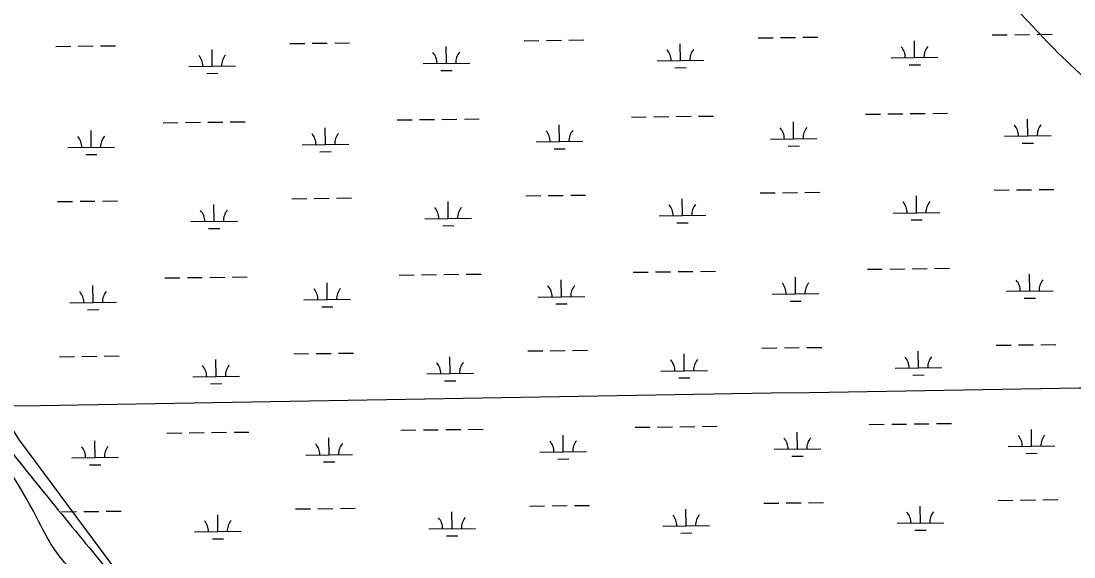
# Model space of a CAD drawing. Extents: x 3704301 to 3742427, y 506229 to 532009.
# Drawn here: x 3734945 to 3737201, y 523765 to 524915 of the extents above; entities that cross this region are included whole.
import ezdxf

# ---------------------------------------------------------------- set-up
doc = ezdxf.new("R2010")
doc.units = 0
for name, color, linetype in [('V-GRID-MAJR', 7, 'Continuous'), ('V-TOPO-SHOR', 7, 'Continuous'), ('V-UTIL-LINE', 7, 'Continuous'), ('V-WETL-SWMP', 7, 'Continuous')]:
    doc.layers.add(name, color=color, linetype=linetype)

msp = doc.modelspace()

# ---------------------------------------------------------------- linework, layer by layer
at = {"layer": 'V-GRID-MAJR'}
for points in [[(3734972.0700000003, 511968.765), (3734896.2830000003, 518027.318), (3734820.471, 524087.803), (3734744.659, 530148.301), (3734744.6350000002, 530150.22)], [(3708427.129, 523767.243), (3713705.816, 523829.819), (3718984.494, 523893.163), (3724263.162, 523957.275), (3729541.821, 524022.155), (3734820.471, 524087.803), (3740099.111, 524154.218), (3740099.112, 524154.218)]]:
    msp.add_spline(points, degree=3, dxfattribs=at)
at = {"layer": 'V-TOPO-SHOR'}
for points in [[(3739633.645, 526676.676), (3739538.0969550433, 526548.8191312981), (3739517.9800857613, 526528.2045962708), (3739493.0828320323, 526482.0707253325), (3739422.922622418, 526389.5541505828), (3739418.764320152, 526313.1205592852), (3739363.380721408, 526261.5220134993), (3739352.273, 526193.309), (3739336.524, 526150.728), (3739295.522215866, 525980.62269382), (3739198.466, 525827.941), (3739114.9058498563, 525759.4518998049), (3739054.617450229, 525692.5168691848), (3739057.6580000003, 525640.0210000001), (3738989.188, 525497.486), (3738955.64, 525450.22), (3738769.5072684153, 525271.4741065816), (3738709.5299098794, 525179.0819482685), (3738664.826827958, 525086.8764146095), (3738615.1567369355, 524984.4258216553), (3738564.5130000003, 524878.848), (3738515.692138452, 524789.7074868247), (3738338.204, 524654.948), (3738233.744927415, 524526.5611241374), (3738185.74, 524499.402), (3738021.522468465, 524391.5713149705), (3737961.0474441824, 524339.9105609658), (3737915.72228008, 524298.6192826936), (3737762.714, 524119.05700000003), (3737684.5100000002, 524056.123), (3737619.433915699, 523958.91491227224), (3737584.478227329, 523902.47377382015), (3737552.241, 523884.24), (3737468.7440207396, 523789.0316229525), (3737423.4810648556, 523742.6489191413), (3737300.41, 523598.525), (3737169.21, 523466.20300000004), (3736998.393, 523307.01300000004), (3736804.638501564, 523129.1176692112), (3736729.262449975, 523046.72173732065), (3736532.8741416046, 522866.09572296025), (3736374.2090000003, 522688.406), (3736294.521, 522601.713), (3736210.572, 522526.768), (3736161.1603986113, 522489.9265974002)], [(3737061.931002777, 521122.82786387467), (3736995.400461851, 521247.6911800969), (3736890.13749237, 521350.4129438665), (3736824.083427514, 521436.27912260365), (3736744.92443326, 521530.652506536), (3736713.481548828, 521621.2752348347), (3736620.406, 521693.376), (3736577.487, 521762.09), (3736516.2193646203, 521805.2125113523), (3736476.745751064, 521843.7331727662), (3736454.710082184, 521873.79957077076), (3736358.3249103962, 521959.29515700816), (3736313.5670000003, 522087.234), (3736269.8116423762, 522109.89185595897), (3736239.2158265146, 522131.1863398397), (3736181.289, 522256.913), (3736127.449228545, 522411.50878814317), (3736057.975, 522486.65400000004), (3736040.954, 522512.56200000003), (3736011.5840000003, 522547.107), (3735989.822, 522572.89), (3735856.358, 522737.531), (3735724.704, 522913.552), (3735651.264, 523020.47000000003), (3735609.115, 523079.98000000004), (3735475.186, 523242.23600000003), (3735265.46, 523480.777), (3735097.7470018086, 523690.35896257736), (3735014.2549922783, 523784.67940472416), (3734978.7967432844, 523849.25109958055), (3734696.514, 524271.248), (3734618.1890000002, 524393.587), (3734546.572, 524491.329), (3734390.148, 524697.2710000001), (3734317.7770000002, 524813.705), (3734267.485, 524912.2710000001), (3734217.167, 525021.904), (3734176.134, 525099.101), (3734087.475, 525223.541), (3734024.6520000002, 525297.531), (3733998.102, 525335.0480000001), (3733917.269, 525472.608), (3733856.845, 525565.636), (3733842.236, 525590.026), (3733768.4220000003, 525701.151), (3733769.724, 525722.523), (3733820.595, 525704.681), (3733908.036, 525573.305), (3733960.54, 525510.905), (3733999.973, 525454.486), (3734114.093, 525283.803), (3734172.7290000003, 525188.6190000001), (3734249.544, 525083.635), (3734332.835182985, 524933.4414484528), (3734363.8545331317, 524877.4828423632), (3734425.469699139, 524800.2297523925), (3734514.221, 524659.416), (3734585.0810000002, 524530.292), (3734633.579, 524459.879), (3734657.849, 524428.8910000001), (3734699.451, 524370.157), (3734717.068, 524341.629), (3734747.864, 524272.86), (3734878.1410000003, 524052.132), (3734995.49350296, 523901.4590500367), (3735112.409, 523759.021), (3735227.376, 523626.311), (3735320.3540000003, 523528.077), (3735398.147, 523436.032), (3735425.287, 523406.173), (3735615.819352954, 523141.98013794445), (3735677.4874607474, 523060.3940326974), (3735783.226906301, 522918.67513144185), (3735998.6682201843, 522665.6213776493), (3736196.4068804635, 522442.68696364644), (3736241.060577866, 522334.8909996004), (3736276.571768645, 522265.98628946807), (3736324.76435454, 522223.23849634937), (3736355.3601704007, 522201.94401246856), (3736374.639, 522180.29000000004), (3736443.13225342, 522112.00952738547), (3736487.81, 522015.643), (3736606.736209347, 521845.3214263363), (3736746.6633010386, 521743.023196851), (3736867.6380000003, 521558.313), (3736931.6676244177, 521498.2648811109), (3736980.0190356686, 521442.51804216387)], [(3737723.699, 524099.32), (3737720.174, 524283.713), (3737710.231, 524321.14), (3737685.7120000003, 524361.61), (3737602.719201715, 524493.3901773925), (3737453.21, 524574.252), (3737313.77, 524705.528), (3737167.219, 524846.633), (3737040.6780000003, 524978.511), (3736722.8680000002, 525258.227), (3736644.589, 525338.662), (3736612.98, 525378.156)]]:
    msp.add_spline(points, degree=3, dxfattribs=at)
at = {"layer": 'V-UTIL-LINE'}
msp.add_lwpolyline([(3736995.285, 521247.934), (3734939.826, 524018.304), (3733458.644, 526457.841), (3733370.3880000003, 526607.066), (3733251.6520000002, 526762.8690000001), (3733134.343, 526914.493), (3733005.929, 527037.361), (3732859.198, 527165.284), (3732662.7460000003, 527309.821), (3732469.397, 527426.504), (3732239.039, 527547.487), (3732086.518, 527624.9180000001), (3727976.586, 529204.7660000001)], dxfattribs=at)
at = {"layer": 'V-WETL-SWMP'}
for p, q in [((3737026.5244438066, 524884.6303536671), (3737058.5220554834, 524885.0213092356)), ((3737074.5208613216, 524885.2167870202), (3737106.518472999, 524885.6077425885)), ((3737122.5172788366, 524885.8032203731), (3737154.5148905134, 524886.1941759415)), ((3735019.0422836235, 524860.102387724), (3735051.0398953, 524860.4933432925)), ((3735067.0387011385, 524860.6888210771), (3735099.0363128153, 524861.0797766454)), ((3735115.0351186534, 524861.27525443), (3735147.0327303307, 524861.6662099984)), ((3735520.912823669, 524866.2343792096), (3735552.910435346, 524866.6253347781)), ((3735568.909241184, 524866.8208125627), (3735600.906852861, 524867.211768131)), ((3735616.905658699, 524867.4072459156), (3735648.9032703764, 524867.798201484)), ((3735856.299084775, 524823.8987549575), (3735855.859259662, 524859.8960679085)), ((3736022.783363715, 524872.3663706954), (3736054.7809753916, 524872.7573262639)), ((3736070.7797812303, 524872.9528040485), (3736102.7773929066, 524873.3437596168)), ((3736118.776198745, 524873.5392374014), (3736150.773810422, 524873.9301929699)), ((3736358.169624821, 524830.0307464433), (3736357.729799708, 524866.0280593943)), ((3736524.6539037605, 524878.4983621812), (3736556.6515154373, 524878.8893177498)), ((3736572.650321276, 524879.0847955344), (3736604.6479329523, 524879.4757511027)), ((3736620.6467387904, 524879.6712288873), (3736652.6443504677, 524880.0621844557)), ((3736860.0401648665, 524836.1627379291), (3736859.600339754, 524872.1600508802)), ((3735354.4285447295, 524817.7667634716), (3735353.9887196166, 524853.7640764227)), ((3736810.0438966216, 524835.5518698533), (3736910.036433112, 524836.773606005)), ((3735304.4322764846, 524817.1558953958), (3735404.424812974, 524818.3776315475)), ((3735806.30281653, 524823.2878868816), (3735906.2953530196, 524824.5096230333)), ((3736308.173356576, 524829.4198783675), (3736408.1658930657, 524830.6416145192)), ((3736346.35904659, 524814.4542898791), (3736370.3572553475, 524814.7475065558)), ((3736848.2295866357, 524820.5862813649), (3736872.227795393, 524820.8794980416)), ((3735342.6179664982, 524802.1903069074), (3735366.6161752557, 524802.4835235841)), ((3735844.4885065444, 524808.3222983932), (3735868.4867153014, 524808.6155150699)), ((3735750.9300102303, 524702.531365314), (3735782.9276219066, 524702.9223208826)), ((3735798.926427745, 524703.1177986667), (3735830.924039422, 524703.5087542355)), ((3735846.9228452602, 524703.70423202), (3735878.920456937, 524704.0951875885)), ((3735894.9192627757, 524704.2906653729), (3735926.916874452, 524704.6816209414)), ((3736252.800550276, 524708.6633567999), (3736284.7981619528, 524709.0543123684)), ((3736300.7969677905, 524709.2497901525), (3736332.7945794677, 524709.6407457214)), ((3736348.793385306, 524709.8362235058), (3736380.7909969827, 524710.2271790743)), ((3736396.7898028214, 524710.4226568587), (3736428.787414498, 524710.8136124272)), ((3736754.6710903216, 524714.7953482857), (3736786.668701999, 524715.1863038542)), ((3736802.667507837, 524715.3817816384), (3736834.6651195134, 524715.7727372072)), ((3736850.663925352, 524715.9682149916), (3736882.661537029, 524716.3591705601)), ((3736898.660342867, 524716.5546483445), (3736930.6579545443, 524716.945603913)), ((3737102.5811018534, 524668.3004208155), (3737102.1412767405, 524704.2977337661)), ((3735095.0989416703, 524643.7724548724), (3735094.6591165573, 524679.769767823)), ((3735249.0594701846, 524696.3993738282), (3735281.057081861, 524696.7903293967)), ((3735297.055887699, 524696.9858071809), (3735329.0534993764, 524697.3767627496)), ((3735345.0523052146, 524697.5722405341), (3735377.0499168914, 524697.9631961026)), ((3735393.0487227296, 524698.158673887), (3735425.0463344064, 524698.5496294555)), ((3735596.9694817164, 524649.904446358), (3735596.529656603, 524685.9017593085)), ((3736098.840021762, 524656.0364378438), (3736098.4001966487, 524692.0337507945)), ((3736600.7105618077, 524662.1684293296), (3736600.2707366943, 524698.1657422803)), ((3736048.8437535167, 524655.4255697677), (3736148.8362900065, 524656.6473059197)), ((3736550.7142935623, 524661.5575612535), (3736650.7068300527, 524662.7792974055)), ((3737052.5848336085, 524667.6895527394), (3737152.577370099, 524668.9112888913)), ((3735045.1026734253, 524643.1615867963), (3735145.095209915, 524644.3833229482)), ((3735546.973213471, 524649.2935782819), (3735646.965749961, 524650.5153144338)), ((3735585.1589034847, 524634.3279897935), (3735609.157112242, 524634.6212064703)), ((3736087.029443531, 524640.4599812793), (3736111.027652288, 524640.7531979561)), ((3736588.8999835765, 524646.5919727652), (3736612.898192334, 524646.885189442)), ((3737090.7705236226, 524652.723964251), (3737114.76873238, 524653.0171809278)), ((3735083.288363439, 524628.1959983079), (3735107.2865721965, 524628.4892149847)), ((3736528.718315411, 524545.8481931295), (3736560.7159270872, 524546.239148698)), ((3736576.7147329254, 524546.4346264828), (3736608.7123446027, 524546.8255820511)), ((3736624.711150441, 524547.0210598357), (3736656.7087621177, 524547.412015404)), ((3737030.5888554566, 524551.9801846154), (3737062.5864671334, 524552.3711401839)), ((3737078.585272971, 524552.5666179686), (3737110.5828846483, 524552.9575735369)), ((3737126.581690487, 524553.1530513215), (3737158.5793021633, 524553.5440068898)), ((3735023.1066952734, 524527.4522186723), (3735055.1043069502, 524527.8431742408)), ((3735071.1031127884, 524528.0386520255), (3735103.1007244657, 524528.4296075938)), ((3735119.0995303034, 524528.6250853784), (3735151.09714198, 524529.0160409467)), ((3735358.492956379, 524485.1165944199), (3735358.0531312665, 524521.1139073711)), ((3735524.977235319, 524533.5842101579), (3735556.974846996, 524533.9751657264)), ((3735572.973652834, 524534.1706435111), (3735604.9712645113, 524534.5615990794)), ((3735620.9700703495, 524534.757076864), (3735652.967682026, 524535.1480324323)), ((3735860.3634964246, 524491.2485859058), (3735859.9236713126, 524527.2458988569)), ((3736026.8477753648, 524539.7162016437), (3736058.8453870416, 524540.1071572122)), ((3736074.8441928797, 524540.302634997), (3736106.841804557, 524540.6935905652)), ((3736122.840610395, 524540.8890683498), (3736154.8382220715, 524541.2800239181)), ((3736362.2340364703, 524497.3805773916), (3736361.7942113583, 524533.3778903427)), ((3736864.104576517, 524503.5125688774), (3736863.664751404, 524539.5098818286)), ((3736312.237768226, 524496.7697093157), (3736412.2303047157, 524497.9914454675)), ((3736814.108308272, 524502.9017008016), (3736914.100844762, 524504.1234369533)), ((3735308.4966881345, 524484.5057263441), (3735408.4892246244, 524485.7274624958)), ((3735810.36722818, 524490.6377178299), (3735910.35976467, 524491.8594539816)), ((3735848.552918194, 524475.6721293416), (3735872.5511269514, 524475.9653460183)), ((3736350.4234582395, 524481.8041208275), (3736374.421666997, 524482.0973375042)), ((3736852.293998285, 524487.9361123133), (3736876.2922070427, 524488.22932899)), ((3735346.682378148, 524469.5401378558), (3735370.6805869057, 524469.8333545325)), ((3736902.724754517, 524383.9044792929), (3736934.722366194, 524384.2954348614)), ((3735253.123881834, 524363.7492047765), (3735285.1214935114, 524364.1401603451)), ((3735301.1202993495, 524364.3356381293), (3735333.117911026, 524364.726593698)), ((3735349.1167168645, 524364.9220714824), (3735381.1143285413, 524365.3130270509)), ((3735397.1131343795, 524365.5085048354), (3735429.110746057, 524365.899460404)), ((3735754.9944218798, 524369.8811962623), (3735786.992033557, 524370.272151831)), ((3735802.990839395, 524370.4676296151), (3735834.988451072, 524370.8585851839)), ((3735850.98725691, 524371.0540629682), (3735882.984868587, 524371.4450185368)), ((3735898.983674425, 524371.6404963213), (3735930.9812861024, 524372.0314518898)), ((3736256.8649619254, 524376.0131877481), (3736288.8625736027, 524376.4041433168)), ((3736304.861379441, 524376.5996211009), (3736336.8589911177, 524376.9905766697)), ((3736352.8577969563, 524377.1860544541), (3736384.8554086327, 524377.5770100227)), ((3736400.854214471, 524377.7724878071), (3736432.851826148, 524378.1634433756)), ((3736604.774973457, 524329.518260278), (3736604.3351483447, 524365.5155732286)), ((3736758.735501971, 524382.1451792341), (3736790.7331136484, 524382.5361348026)), ((3736806.731919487, 524382.7316125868), (3736838.7295311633, 524383.1225681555)), ((3736854.728337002, 524383.3180459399), (3736886.7259486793, 524383.7090015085)), ((3737106.6455135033, 524335.6502517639), (3737106.205688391, 524371.6475647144)), ((3735099.16335332, 524311.1222858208), (3735098.7235282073, 524347.1195987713)), ((3735601.033893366, 524317.2542773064), (3735600.594068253, 524353.2515902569)), ((3736102.9044334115, 524323.3862687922), (3736102.464608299, 524359.3835817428)), ((3735551.0376251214, 524316.6434092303), (3735651.0301616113, 524317.8651453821)), ((3736052.908165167, 524322.7754007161), (3736152.900701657, 524323.997136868)), ((3736554.7787052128, 524328.907392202), (3736654.7712417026, 524330.1291283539)), ((3737056.6492452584, 524335.0393836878), (3737156.6417817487, 524336.2611198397)), ((3737094.834935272, 524320.0737951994), (3737118.8331440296, 524320.3670118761)), ((3735049.1670850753, 524310.5114177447), (3735149.1596215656, 524311.7331538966)), ((3735087.3527750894, 524295.5458292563), (3735111.350983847, 524295.839045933)), ((3735589.223315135, 524301.6778207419), (3735613.2215238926, 524301.9710374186)), ((3736091.093855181, 524307.8098122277), (3736115.0920639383, 524308.1030289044)), ((3736592.9643952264, 524313.9418037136), (3736616.962603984, 524314.2350203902)), ((3736030.9121870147, 524207.0660325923), (3736062.909798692, 524207.45698816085)), ((3736078.9086045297, 524207.6524659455), (3736110.9062162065, 524208.0434215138)), ((3736126.905022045, 524208.2388992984), (3736158.9026337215, 524208.62985486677)), ((3736532.7827270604, 524213.19802407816), (3736564.7803387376, 524213.5889796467)), ((3736580.7791445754, 524213.78445743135), (3736612.776756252, 524214.17541299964)), ((3736628.775562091, 524214.37089078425), (3736660.773173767, 524214.7618463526)), ((3736868.168988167, 524170.86239982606), (3736867.7291630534, 524206.85971277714)), ((3737034.653267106, 524219.330015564), (3737066.6508787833, 524219.7209711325)), ((3737082.6496846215, 524219.9164489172), (3737114.6472962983, 524220.3074044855)), ((3737130.6461021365, 524220.5028822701), (3737162.6437138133, 524220.89383783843)), ((3735027.1711069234, 524194.8020496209), (3735059.1687186, 524195.1930051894)), ((3735075.167524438, 524195.3884829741), (3735107.165136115, 524195.7794385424)), ((3735123.163941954, 524195.974916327), (3735155.16155363, 524196.36587189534)), ((3735362.5573680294, 524152.46642536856), (3735362.1175429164, 524188.46373831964)), ((3735529.041646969, 524200.9340411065), (3735561.0392586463, 524201.324996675)), ((3735577.0380644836, 524201.5204744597), (3735609.035676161, 524201.911430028)), ((3735625.0344819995, 524202.1069078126), (3735657.032093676, 524202.49786338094)), ((3735864.427908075, 524158.5984168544), (3735863.988082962, 524194.5957298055)), ((3736366.2984481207, 524164.7304083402), (3736365.858623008, 524200.7277212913)), ((3735814.43163983, 524157.98754877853), (3735914.42417632, 524159.20928493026)), ((3736316.302179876, 524164.11954026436), (3736416.294716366, 524165.3412764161)), ((3736818.172719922, 524170.2515317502), (3736918.165256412, 524171.4732679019)), ((3735312.5610997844, 524151.8555572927), (3735412.5536362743, 524153.0772934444)), ((3735350.7467897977, 524136.8899688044), (3735374.744998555, 524137.18318548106)), ((3735852.617329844, 524143.0219602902), (3735876.615538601, 524143.3151769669)), ((3736354.4878698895, 524149.15395177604), (3736378.486078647, 524149.4471684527)), ((3736856.3584099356, 524155.2859432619), (3736880.356618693, 524155.57915993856)), ((3736404.9186261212, 524045.12231875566), (3736436.9162377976, 524045.5132743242)), ((3736762.7999136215, 524049.4950101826), (3736794.7975252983, 524049.8859657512)), ((3736810.796331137, 524050.08144353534), (3736842.7939428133, 524050.47239910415)), ((3736858.7927486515, 524050.66787688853), (3736890.7903603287, 524051.05883245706)), ((3736906.7891661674, 524051.2543102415), (3736938.7867778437, 524051.64526581)), ((3735257.188293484, 524031.0990357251), (3735289.185905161, 524031.4899912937)), ((3735305.1847109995, 524031.68546907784), (3735337.182322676, 524032.0764246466)), ((3735353.1811285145, 524032.27190243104), (3735385.1787401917, 524032.66285799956)), ((3735401.1775460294, 524032.858335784), (3735433.1751577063, 524033.2492913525)), ((3735759.0588335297, 524037.23102721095), (3735791.0564452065, 524037.6219827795)), ((3735807.055251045, 524037.8174605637), (3735839.0528627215, 524038.2084161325)), ((3735855.05166856, 524038.40389391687), (3735887.0492802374, 524038.7948494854)), ((3735903.0480860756, 524038.9903272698), (3735935.045697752, 524039.38128283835)), ((3736106.9688450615, 523990.7360997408), (3736106.529019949, 524026.7334126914)), ((3736260.9293735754, 524043.3630186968), (3736292.9269852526, 524043.75397426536)), ((3736308.925791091, 524043.9494520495), (3736340.923402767, 524044.3404076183)), ((3736356.922208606, 524044.5358854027), (3736388.919820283, 524044.9268409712)), ((3736608.839385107, 523996.8680912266), (3736608.3995599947, 524032.8654041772)), ((3737110.7099251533, 524003.00008271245), (3737110.2701000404, 524038.99739566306)), ((3735103.2277649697, 523978.47211676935), (3735102.7879398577, 524014.46942971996)), ((3735605.098305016, 523984.60410825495), (3735604.6584799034, 524020.60142120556)), ((3737060.713656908, 524002.38921463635), (3737160.7061933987, 524003.61095078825)), ((3735053.231496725, 523977.86124869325), (3735153.2240332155, 523979.08298484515)), ((3735555.102036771, 523983.99324017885), (3735655.094573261, 523985.21497633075)), ((3736056.9725768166, 523990.1252316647), (3736156.965113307, 523991.3469678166)), ((3736558.8431168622, 523996.2572231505), (3736658.835653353, 523997.4789593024)), ((3736597.0288068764, 523981.29163466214), (3736621.027015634, 523981.5848513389)), ((3737098.899346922, 523987.42362614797), (3737122.8975556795, 523987.7168428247)), ((3735091.417186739, 523962.8956602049), (3735115.4153954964, 523963.1888768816)), ((3735593.2877267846, 523969.02765169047), (3735617.285935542, 523969.3208683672)), ((3736095.1582668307, 523975.1596431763), (3736119.1564755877, 523975.45285985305)), ((3737086.7140962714, 523887.26627986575), (3737118.7117079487, 523887.65723543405)), ((3737134.710513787, 523887.8527132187), (3737166.7081254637, 523888.243668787)), ((3735533.106058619, 523868.28387205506), (3735565.103670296, 523868.6748276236)), ((3735581.1024761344, 523868.87030540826), (3735613.1000878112, 523869.26126097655)), ((3735629.0988936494, 523869.4567387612), (3735661.096505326, 523869.8476943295)), ((3736034.9765986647, 523874.4158635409), (3736066.9742103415, 523874.8068191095)), ((3736082.97301618, 523875.0022968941), (3736114.970627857, 523875.3932524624)), ((3736130.969433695, 523875.58873024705), (3736162.967045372, 523875.97968581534)), ((3736370.3628597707, 523832.0802392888), (3736369.923034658, 523868.07755223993)), ((3736536.847138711, 523880.5478550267), (3736568.844750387, 523880.9388105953)), ((3736584.8435562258, 523881.1342883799), (3736616.8411679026, 523881.5252439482)), ((3736632.8399737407, 523881.7207217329), (3736664.837585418, 523882.1116773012)), ((3736872.233399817, 523838.21223077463), (3736871.7935747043, 523874.20954372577)), ((3737038.717678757, 523886.67984651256), (3737070.7152904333, 523887.07080208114)), ((3735031.2355185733, 523862.15188056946), (3735063.23313025, 523862.54283613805)), ((3735079.2319360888, 523862.73831392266), (3735111.229547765, 523863.12926949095)), ((3735127.2283536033, 523863.3247472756), (3735159.2259652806, 523863.7157028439)), ((3735366.6217796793, 523819.81625631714), (3735366.1819545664, 523855.8135692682)), ((3735868.492319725, 523825.94824780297), (3735868.0524946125, 523861.94556075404)), ((3735316.625511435, 523819.2053882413), (3735416.6180479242, 523820.427124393)), ((3735818.4960514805, 523825.33737972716), (3735918.48858797, 523826.55911587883)), ((3736320.366591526, 523831.469371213), (3736420.3591280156, 523832.69110736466)), ((3736822.237131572, 523837.6013626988), (3736922.2296680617, 523838.8230988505)), ((3736860.4228215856, 523822.63577421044), (3736884.421030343, 523822.9289908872)), ((3735354.8112014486, 523804.23979975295), (3735378.809410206, 523804.5330164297)), ((3735856.681741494, 523810.3717912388), (3735880.6799502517, 523810.6650079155)), ((3736358.55228154, 523816.5037827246), (3736382.5504902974, 523816.79699940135))]:
    msp.add_line(p, q, dxfattribs=at)
for centre, radius, start, end in [((3736804.7955509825, 524835.9625827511), 35.24628790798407, 359.92820061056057, 41.4718589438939), ((3736915.2731770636, 524837.3124285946), 35.246287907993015, 139.92819759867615, 181.47185593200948), ((3735299.1839308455, 524817.5666082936), 35.24628790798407, 359.92820061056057, 41.4718589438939), ((3735409.6615569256, 524818.9164541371), 35.246287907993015, 139.92819759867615, 181.47185593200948), ((3735801.054470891, 524823.6985997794), 35.24628790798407, 359.92820061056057, 41.4718589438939), ((3735911.5320969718, 524825.0484456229), 35.246287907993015, 139.92819759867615, 181.47185593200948), ((3736302.925010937, 524829.8305912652), 35.24628790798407, 359.92820061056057, 41.4718589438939), ((3736413.4026370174, 524831.1804371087), 35.246287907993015, 139.92819759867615, 181.47185593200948), ((3736043.595407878, 524655.8362826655), 35.24628790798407, 359.92820061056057, 41.4718589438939), ((3736154.0730339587, 524657.186128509), 35.246287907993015, 139.92819759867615, 181.47185593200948), ((3736545.4659479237, 524661.9682741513), 35.24628790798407, 359.92820061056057, 41.4718589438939), ((3736655.9435740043, 524663.318119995), 35.246287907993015, 139.92819759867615, 181.47185593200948), ((3737047.3364879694, 524668.1002656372), 35.24628790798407, 359.92820061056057, 41.4718589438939), ((3737157.8141140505, 524669.4501114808), 35.246287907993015, 139.92819759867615, 181.47185593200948), ((3735039.8543277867, 524643.5722996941), 35.24628790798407, 359.92820061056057, 41.4718589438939), ((3735150.331953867, 524644.9221455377), 35.246287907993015, 139.92819759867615, 181.47185593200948), ((3735541.7248678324, 524649.7042911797), 35.24628790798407, 359.92820061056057, 41.4718589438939), ((3735652.202493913, 524651.0541370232), 35.246287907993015, 139.92819759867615, 181.47185593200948), ((3736306.9894225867, 524497.1804222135), 35.24628790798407, 359.92820061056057, 41.4718589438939), ((3736417.4670486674, 524498.5302680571), 35.246287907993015, 139.92819759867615, 181.47185593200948), ((3736808.8599626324, 524503.3124136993), 35.24628790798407, 359.92820061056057, 41.4718589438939), ((3736919.3375887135, 524504.662259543), 35.246287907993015, 139.92819759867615, 181.47185593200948), ((3735303.248342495, 524484.9164392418), 35.24628790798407, 359.92820061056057, 41.4718589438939), ((3735413.725968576, 524486.2662850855), 35.246287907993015, 139.92819759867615, 181.47185593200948), ((3735805.1188825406, 524491.0484307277), 35.24628790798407, 359.92820061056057, 41.4718589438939), ((3735915.5965086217, 524492.3982765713), 35.246287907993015, 139.92819759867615, 181.47185593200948), ((3735545.789279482, 524317.0541221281), 35.24628790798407, 359.92820061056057, 41.4718589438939), ((3735656.266905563, 524318.4039679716), 35.246287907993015, 139.92819759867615, 181.47185593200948), ((3736047.6598195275, 524323.1861136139), 35.24628790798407, 359.92820061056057, 41.4718589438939), ((3736158.1374456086, 524324.5359594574), 35.246287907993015, 139.92819759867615, 181.47185593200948), ((3736549.5303595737, 524329.3181050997), 35.24628790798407, 359.92820061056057, 41.4718589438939), ((3736660.0079856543, 524330.6679509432), 35.246287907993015, 139.92819759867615, 181.47185593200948), ((3737051.40089962, 524335.4500965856), 35.24628790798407, 359.92820061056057, 41.4718589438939), ((3737161.8785257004, 524336.7999424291), 35.246287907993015, 139.92819759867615, 181.47185593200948), ((3735043.918739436, 524310.9221306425), 35.24628790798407, 359.92820061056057, 41.4718589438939), ((3735154.3963655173, 524312.271976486), 35.246287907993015, 139.92819759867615, 181.47185593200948), ((3735809.1832941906, 524158.3982616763), 35.24628790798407, 359.92820061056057, 41.4718589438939), ((3735919.660920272, 524159.7481075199), 35.246287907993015, 139.92819759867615, 181.47185593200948), ((3736311.053834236, 524164.53025316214), 35.24628790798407, 359.92820061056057, 41.4718589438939), ((3736421.531460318, 524165.8800990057), 35.246287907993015, 139.92819759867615, 181.47185593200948), ((3736812.9243742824, 524170.662244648), 35.24628790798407, 359.92820061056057, 41.4718589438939), ((3736923.4020003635, 524172.01209049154), 35.246287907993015, 139.92819759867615, 181.47185593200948), ((3735307.312754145, 524152.2662701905), 35.24628790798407, 359.92820061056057, 41.4718589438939), ((3735417.790380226, 524153.61611603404), 35.246287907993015, 139.92819759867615, 181.47185593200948), ((3737055.4653112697, 524002.7999275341), 35.24628790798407, 359.92820061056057, 41.4718589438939), ((3737165.9429373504, 524004.1497733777), 35.246287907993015, 139.92819759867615, 181.47185593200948), ((3735047.9831510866, 523978.27196159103), 35.24628790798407, 359.92820061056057, 41.4718589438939), ((3735158.460777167, 523979.6218074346), 35.246287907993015, 139.92819759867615, 181.47185593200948), ((3735549.8536911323, 523984.40395307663), 35.24628790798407, 359.92820061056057, 41.4718589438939), ((3735660.3313172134, 523985.75379892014), 35.246287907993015, 139.92819759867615, 181.47185593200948), ((3736051.724231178, 523990.53594456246), 35.24628790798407, 359.92820061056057, 41.4718589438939), ((3736162.201857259, 523991.885790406), 35.246287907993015, 139.92819759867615, 181.47185593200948), ((3736553.5947712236, 523996.6679360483), 35.24628790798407, 359.92820061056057, 41.4718589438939), ((3736664.0723973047, 523998.01778189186), 35.246287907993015, 139.92819759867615, 181.47185593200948), ((3735311.3771657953, 523819.61610113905), 35.24628790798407, 359.92820061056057, 41.4718589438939), ((3735421.854791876, 523820.9659469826), 35.246287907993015, 139.92819759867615, 181.47185593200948), ((3735813.247705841, 523825.74809262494), 35.24628790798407, 359.92820061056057, 41.4718589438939), ((3735923.7253319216, 523827.09793846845), 35.246287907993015, 139.92819759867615, 181.47185593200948), ((3736315.118245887, 523831.8800841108), 35.24628790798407, 359.92820061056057, 41.4718589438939), ((3736425.5958719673, 523833.2299299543), 35.246287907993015, 139.92819759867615, 181.47185593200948), ((3736816.988785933, 523838.0120755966), 35.24628790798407, 359.92820061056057, 41.4718589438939), ((3736927.4664120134, 523839.3619214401), 35.246287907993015, 139.92819759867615, 181.47185593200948)]:
    msp.add_arc(centre, radius, start, end, dxfattribs=at)

doc.saveas('drawing.dxf')
